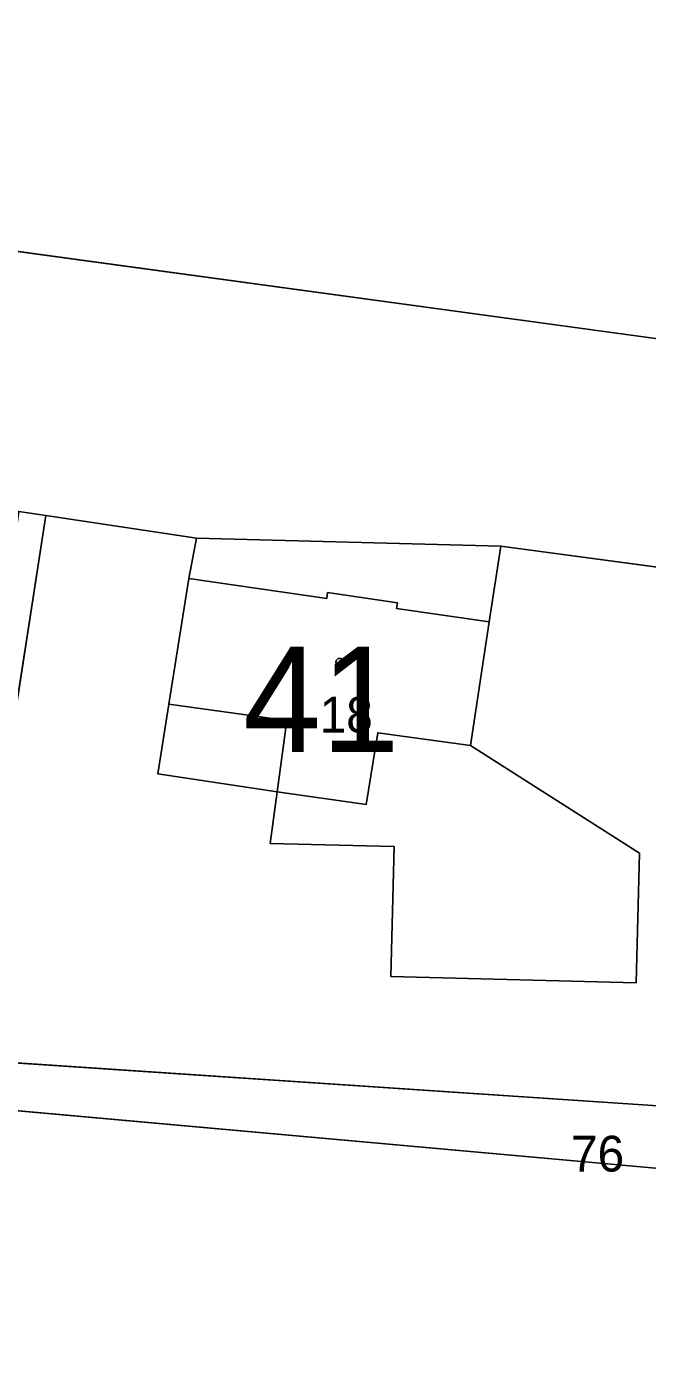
# Model space of a CAD drawing. Extents: x -689422 to -685210, y -987725 to -982160.
# Drawn here: x -685913.4 to -685883.9, y -987183 to -987120.1 of the extents above; entities that cross this region are included whole.
import ezdxf

# ---------------------------------------------------------------- set-up
doc = ezdxf.new("R2010")
doc.units = 0
for name, color, linetype in [('KN_Budovy', 7, 'Continuous'), ('KN_Budovy_cisla_domovni', 7, 'Continuous'), ('KN_Hranice_parcel', 7, 'Continuous'), ('KN_Hranice_parcel_vnitrni_kresba', 7, 'Continuous'), ('KN_Parcelni cisla', 7, 'Continuous'), ('KN_Polygon parcely', 7, 'Continuous'), ('KN_POZEMKY_OSTATNI PLOCHA', 7, 'Continuous'), ('KN_POZEMKY_TTP', 7, 'Continuous'), ('KN_POZEMKY_ZAHRADA', 7, 'Continuous'), ('KN_POZEMKY_ZASTAVENA PLOCHA', 7, 'Continuous'), ('KN_VYUZITI_16_ostatni plocha_silnice', 7, 'Continuous'), ('KN_VYUZITI_17_ostatni plocha_ostatni komunikace', 7, 'Continuous'), ('KN_Značky budov', 7, 'Continuous')]:
    doc.layers.add(name, color=color, linetype=linetype)

msp = doc.modelspace()

# ---------------------------------------------------------------- linework, layer by layer
at = {"layer": 'KN_Budovy'}
msp.add_lwpolyline([(-685892.3, -987154.23), (-685891.42, -987148.36), (-685895.81, -987147.73), (-685895.77, -987147.45), (-685899.09, -987146.97), (-685899.13, -987147.25), (-685905.68, -987146.3), (-685906.63, -987152.27), (-685901.03, -987153.04), (-685901.49, -987156.43), (-685897.26, -987157.04), (-685896.71, -987153.63)], close=True, dxfattribs=at)
at = {"layer": 'KN_Hranice_parcel'}
for p, q in [((-685912.48, -987143.3), (-685913.76, -987143.12)), ((-685915.17, -987160.67), (-685912.48, -987143.3)), ((-685912.48, -987143.3), (-685905.31, -987144.38)), ((-685905.31, -987144.38), (-685890.86, -987144.76))]:
    msp.add_line(p, q, dxfattribs=at)
for points in [[(-686005, -987118.32), (-685836.82, -987141.27), (-685828.14, -987142.95), (-685819.45, -987151.17)], [(-685905.31, -987144.38), (-685905.68, -987146.3), (-685906.63, -987152.27), (-685907.16, -987155.58), (-685901.49, -987156.43), (-685901.82, -987158.89), (-685895.92, -987159.04), (-685896.08, -987165.21), (-685884.44, -987165.52), (-685884.27, -987159.35), (-685892.3, -987154.23), (-685891.42, -987148.36), (-685890.86, -987144.76)], [(-685890.86, -987144.76), (-685832.55, -987152.61), (-685825.93, -987154.63), (-685821.32, -987157.25), (-685817.33, -987160.91), (-685813.28, -987166.59), (-685812.14, -987167.09)], [(-685916.4, -987169.15), (-685875.59, -987171.88), (-685853.5, -987171.11), (-685812.14, -987167.09)], [(-685875.57, -987176.02), (-685883.52, -987174.32), (-685916.46, -987171.35)]]:
    msp.add_lwpolyline(points, dxfattribs=at)
at = {"layer": 'KN_Hranice_parcel_vnitrni_kresba'}
for p, q in [((-685905.68, -987146.3), (-685899.13, -987147.25)), ((-685899.13, -987147.25), (-685899.09, -987146.97)), ((-685899.09, -987146.97), (-685895.77, -987147.45)), ((-685895.81, -987147.73), (-685895.77, -987147.45)), ((-685895.81, -987147.73), (-685891.42, -987148.36)), ((-685906.63, -987152.27), (-685901.03, -987153.04)), ((-685901.49, -987156.43), (-685901.03, -987153.04)), ((-685897.26, -987157.04), (-685896.71, -987153.63)), ((-685896.71, -987153.63), (-685892.3, -987154.23)), ((-685901.49, -987156.43), (-685897.26, -987157.04))]:
    msp.add_line(p, q, dxfattribs=at)
at = {"layer": 'KN_Polygon parcely'}
for points in [[(-685836.82, -987141.27), (-686005, -987118.32), (-686041.83, -987106.17), (-686052.84, -987097.52), (-686058.81, -987092.85), (-686061.49, -987085.48), (-686064.52, -987080.49), (-686065.84, -987078.1), (-686071.7, -987067.5), (-686075.47, -987059.13), (-686075.94, -987058.09), (-686080.66, -987046.34), (-686084.5, -987036.79), (-686086.08, -987032.29), (-686090.96, -987018.42), (-686097.69, -986999.31)], [(-686056.17, -987116.86), (-686038.83, -987125.06), (-686035.05, -987124.29), (-686017.14, -987129.32), (-686013.55, -987129.86), (-685991.13, -987133.46), (-685986.44, -987133.78), (-685984.15, -987133.94), (-685950.75, -987138.51), (-685936.38, -987140.11), (-685932.46, -987140.55), (-685913.76, -987143.12), (-685912.48, -987143.3), (-685905.31, -987144.38), (-685890.86, -987144.76), (-685832.55, -987152.61)], [(-686005, -987118.32), (-685836.82, -987141.27)]]:
    msp.add_lwpolyline(points, dxfattribs=at)
for points in [[(-685912.48, -987143.3), (-685913.76, -987143.12), (-685914.03, -987144.99), (-685915.93, -987158), (-685920.35, -987157.3), (-685928.54, -987155.44), (-685928.51, -987153.62), (-685934.11, -987153.04), (-685934.72, -987157.7), (-685915.17, -987160.67)], [(-685875.59, -987171.88), (-685853.5, -987171.11), (-685812.14, -987167.09), (-685813.28, -987166.59), (-685817.33, -987160.91), (-685821.32, -987157.25), (-685825.93, -987154.63), (-685832.55, -987152.61), (-685890.86, -987144.76), (-685891.42, -987148.36), (-685892.3, -987154.23), (-685884.27, -987159.35), (-685884.44, -987165.52), (-685896.08, -987165.21), (-685895.92, -987159.04), (-685901.82, -987158.89), (-685901.49, -987156.43), (-685907.16, -987155.58), (-685906.63, -987152.27), (-685905.68, -987146.3), (-685905.31, -987144.38), (-685912.48, -987143.3), (-685915.17, -987160.67), (-685916.4, -987169.15)], [(-685907.16, -987155.58), (-685901.49, -987156.43), (-685901.82, -987158.89), (-685895.92, -987159.04), (-685896.08, -987165.21), (-685884.44, -987165.52), (-685884.27, -987159.35), (-685892.3, -987154.23), (-685891.42, -987148.36), (-685890.86, -987144.76), (-685905.31, -987144.38), (-685905.68, -987146.3), (-685906.63, -987152.27)], [(-685875.36, -987173.63), (-685866.35, -987173.44), (-685811, -987169.67), (-685812.14, -987167.09), (-685853.5, -987171.11), (-685875.59, -987171.88), (-685916.4, -987169.15), (-685916.46, -987171.35), (-685883.52, -987174.32), (-685875.57, -987176.02)], [(-685960.89, -987201.48), (-685926.1, -987197.19), (-685880.36, -987190.44), (-685876.38, -987185.1), (-685875.57, -987176.02), (-685883.52, -987174.32), (-685916.46, -987171.35), (-685946.25, -987169.37), (-685969.3, -987168.61), (-685981.57, -987168.02), (-685982.46, -987173.37), (-685973.57, -987185.47)]]:
    msp.add_lwpolyline(points, close=True, dxfattribs=at)
at = {"layer": 'KN_POZEMKY_OSTATNI PLOCHA'}
for p, q in [((-686005, -987118.32), (-685836.82, -987141.27)), ((-685912.48, -987143.3), (-685913.76, -987143.12)), ((-685905.31, -987144.38), (-685912.48, -987143.3)), ((-685890.86, -987144.76), (-685905.31, -987144.38)), ((-685832.55, -987152.61), (-685890.86, -987144.76)), ((-685916.4, -987169.15), (-685875.59, -987171.88)), ((-685883.52, -987174.32), (-685916.46, -987171.35))]:
    msp.add_line(p, q, dxfattribs=at)
at = {"layer": 'KN_POZEMKY_TTP'}
msp.add_line((-685836.82, -987141.27), (-686005, -987118.32), dxfattribs=at)
at = {"layer": 'KN_POZEMKY_ZAHRADA'}
for p, q in [((-685913.76, -987143.12), (-685912.48, -987143.3)), ((-685912.48, -987143.3), (-685915.17, -987160.67)), ((-685915.17, -987160.67), (-685912.48, -987143.3)), ((-685912.48, -987143.3), (-685905.31, -987144.38)), ((-685905.31, -987144.38), (-685905.68, -987146.3)), ((-685891.42, -987148.36), (-685890.86, -987144.76)), ((-685890.86, -987144.76), (-685832.55, -987152.61)), ((-685905.68, -987146.3), (-685906.63, -987152.27)), ((-685892.3, -987154.23), (-685891.42, -987148.36)), ((-685906.63, -987152.27), (-685907.16, -987155.58)), ((-685884.27, -987159.35), (-685892.3, -987154.23)), ((-685907.16, -987155.58), (-685901.49, -987156.43)), ((-685901.49, -987156.43), (-685901.82, -987158.89)), ((-685901.82, -987158.89), (-685895.92, -987159.04)), ((-685895.92, -987159.04), (-685896.08, -987165.21)), ((-685884.44, -987165.52), (-685884.27, -987159.35)), ((-685896.08, -987165.21), (-685884.44, -987165.52)), ((-685875.59, -987171.88), (-685916.4, -987169.15)), ((-685916.46, -987171.35), (-685883.52, -987174.32))]:
    msp.add_line(p, q, dxfattribs=at)
at = {"layer": 'KN_POZEMKY_ZASTAVENA PLOCHA'}
for p, q in [((-685905.68, -987146.3), (-685905.31, -987144.38)), ((-685905.31, -987144.38), (-685890.86, -987144.76)), ((-685890.86, -987144.76), (-685891.42, -987148.36)), ((-685906.63, -987152.27), (-685905.68, -987146.3)), ((-685891.42, -987148.36), (-685892.3, -987154.23)), ((-685907.16, -987155.58), (-685906.63, -987152.27)), ((-685892.3, -987154.23), (-685884.27, -987159.35)), ((-685901.49, -987156.43), (-685907.16, -987155.58)), ((-685901.82, -987158.89), (-685901.49, -987156.43)), ((-685895.92, -987159.04), (-685901.82, -987158.89)), ((-685896.08, -987165.21), (-685895.92, -987159.04)), ((-685884.27, -987159.35), (-685884.44, -987165.52)), ((-685884.44, -987165.52), (-685896.08, -987165.21))]:
    msp.add_line(p, q, dxfattribs=at)
at = {"layer": 'KN_VYUZITI_16_ostatni plocha_silnice'}
for p, q in [((-686005, -987118.32), (-685836.82, -987141.27)), ((-685912.48, -987143.3), (-685913.76, -987143.12)), ((-685905.31, -987144.38), (-685912.48, -987143.3)), ((-685890.86, -987144.76), (-685905.31, -987144.38)), ((-685832.55, -987152.61), (-685890.86, -987144.76))]:
    msp.add_line(p, q, dxfattribs=at)
at = {"layer": 'KN_VYUZITI_17_ostatni plocha_ostatni komunikace'}
for p, q in [((-685916.4, -987169.15), (-685875.59, -987171.88)), ((-685883.52, -987174.32), (-685916.46, -987171.35))]:
    msp.add_line(p, q, dxfattribs=at)
at = {"layer": 'KN_Značky budov'}
msp.add_circle((-685898.517, -987150.269), 0.175, dxfattribs=at)

# ---------------------------------------------------------------- texts
at = {"layer": 'KN_Budovy_cisla_domovni'}
msp.add_text('41', height=5, dxfattribs=at).set_placement((-685903.109, -987154.544))
at = {"layer": 'KN_Parcelni cisla'}
for s, p in [('18', (-685899.47, -987153.62)), ('76', (-685887.53, -987174.48))]:
    msp.add_text(s, height=1.7, dxfattribs=at).set_placement(p)

doc.saveas('drawing.dxf')
